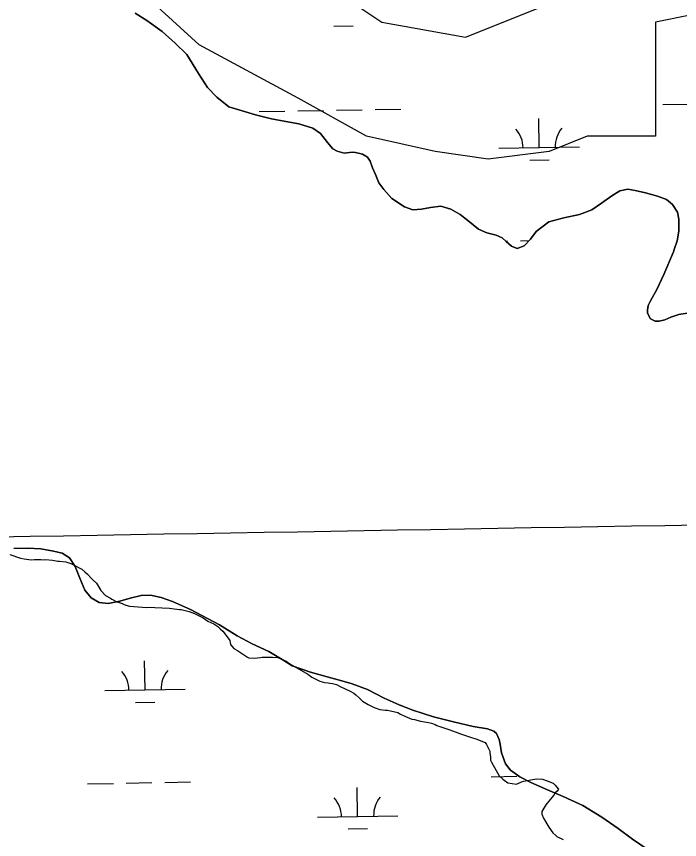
# Model space of a CAD drawing. Extents: x 3903937 to 3942190, y 260677 to 286651.
# Drawn here: x 3910990 to 3911814, y 271749 to 272772 of the extents above; entities that cross this region are included whole.
import ezdxf

# ---------------------------------------------------------------- set-up
doc = ezdxf.new("R2010")
doc.units = 0
for name, color, linetype in [('V-GRID-MAJR', 7, 'Continuous'), ('V-SITE-VEGE', 7, 'Continuous'), ('V-TOPO-SHOR', 7, 'Continuous'), ('V-WETL-SWMP', 7, 'Continuous')]:
    doc.layers.add(name, color=color, linetype=linetype)

msp = doc.modelspace()

# ---------------------------------------------------------------- linework, layer by layer
at = {"layer": 'V-GRID-MAJR'}
msp.add_spline([(3908100.257, 272076.177), (3913415.549, 272167.798), (3918730.829, 272260.192), (3924046.094, 272353.359), (3929361.347, 272447.3), (3934676.585, 272542.013), (3939991.81, 272637.5), (3939991.811, 272637.5)], degree=3, dxfattribs=at)
at = {"layer": 'V-SITE-VEGE'}
for p, q in [((3910981.701, 272103.734), (3910994.989, 272099.07300000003)), ((3910994.989, 272099.07300000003), (3910999.591, 272098.032)), ((3910999.591, 272098.032), (3911008.288, 272096.969)), ((3911008.288, 272096.969), (3911012.384, 272097.463)), ((3911012.384, 272097.463), (3911020.06, 272097.43200000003)), ((3911020.06, 272097.43200000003), (3911024.154, 272096.9059999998)), ((3911024.154, 272096.906), (3911026.202, 272097.408)), ((3911026.202, 272097.408), (3911034.9, 272096.349)), ((3911034.9, 272096.349), (3911041.5500000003, 272095.298)), ((3911041.5500000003, 272095.298), (3911043.596, 272095.286)), ((3911043.596, 272095.286), (3911051.27, 272094.233)), ((3911051.27, 272094.233), (3911057.404, 272092.163)), ((3911057.404, 272092.163), (3911059.957, 272091.127)), ((3911059.957, 272091.127), (3911071.1950000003, 272085.452)), ((3911071.1950000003, 272085.452), (3911074.7600000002, 272081.853)), ((3911074.7600000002, 272081.853), (3911078.3340000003, 272079.281)), ((3911078.3340000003, 272079.281), (3911082.92, 272074.142)), ((3911082.92, 272074.142), (3911085.469, 272071.57199999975)), ((3911085.469, 272071.57199999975), (3911089.549, 272067.974)), ((3911089.549, 272067.974), (3911090.563, 272065.922)), ((3911090.563, 272065.922), (3911094.628, 272058.739)), ((3911094.628, 272058.739), (3911100.7430000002, 272052.57300000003)), ((3911100.7430000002, 272052.57300000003), (3911106.873, 272049.476)), ((3911106.873, 272049.476), (3911108.403, 272047.9339999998)), ((3911108.403, 272047.934), (3911114.532, 272044.84)), ((3911114.532, 272044.84), (3911119.132, 272043.28500000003)), ((3911119.132, 272043.28499999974), (3911125.776, 272040.699)), ((3911125.776, 272040.699), (3911130.376, 272039.14399999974)), ((3911130.376, 272039.14400000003), (3911151.863, 272037.52)), ((3911151.863, 272037.52), (3911156.473, 272038.014)), ((3911156.473, 272038.0139999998), (3911162.1010000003, 272037.477)), ((3911162.1010000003, 272037.477), (3911180.011, 272036.891)), ((3911180.011, 272036.891), (3911186.149, 272035.843)), ((3911186.149, 272035.843), (3911192.801, 272035.304)), ((3911192.801, 272035.304), (3911194.8510000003, 272035.29600000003)), ((3911194.8510000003, 272035.29600000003), (3911204.563, 272032.6970000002)), ((3911204.563, 272032.697), (3911211.204, 272030.10999999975)), ((3911211.204, 272030.11), (3911221.932, 272024.947)), ((3911221.932, 272024.947), (3911228.057, 272020.829)), ((3911228.057, 272020.829), (3911235.207, 272017.216)), ((3911235.207, 272017.216), (3911240.312, 272014.124)), ((3911240.312, 272014.124), (3911243.37, 272011.039)), ((3911243.37, 272011.039), (3911246.432, 272008.469)), ((3911246.432, 272008.469), (3911253.049, 271999.741)), ((3911253.049, 271999.741), (3911255.085, 271996.66000000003)), ((3911255.085, 271996.66000000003), (3911256.086, 271991.538)), ((3911256.086, 271991.538), (3911257.614, 271989.48600000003)), ((3911257.614, 271989.48600000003), (3911260.162, 271986.916)), ((3911260.162, 271986.916), (3911264.757, 271984.338)), ((3911264.757, 271984.338), (3911277.006, 271976.099)), ((3911277.006, 271976.099), (3911279.0500000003, 271975.06599999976)), ((3911279.0500000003, 271975.06599999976), (3911285.702, 271974.52799999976)), ((3911285.702, 271974.528), (3911293.382, 271975.51900000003)), ((3911293.382, 271975.51900000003), (3911295.432, 271976.023)), ((3911295.432, 271976.023), (3911308.228, 271975.97000000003)), ((3911308.228, 271975.97000000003), (3911314.878, 271975.43099999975)), ((3911314.878, 271975.431), (3911318.454, 271973.8810000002)), ((3911318.454, 271973.881), (3911325.098, 271970.782)), ((3911325.098, 271970.782), (3911329.6890000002, 271967.692)), ((3911329.6890000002, 271967.692), (3911352.1580000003, 271954.801)), ((3911352.1580000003, 271954.801), (3911357.261, 271951.201)), ((3911357.261, 271951.201), (3911366.965, 271946.042)), ((3911366.965, 271946.042), (3911373.099, 271944.482)), ((3911373.099, 271944.482), (3911377.705, 271943.95099999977)), ((3911377.705, 271943.951), (3911379.748, 271943.4310000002)), ((3911379.748, 271943.431), (3911382.8200000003, 271943.419)), ((3911382.8200000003, 271943.419), (3911387.93, 271941.862)), ((3911387.93, 271941.862), (3911392.528, 271939.284)), ((3911392.528, 271939.284), (3911404.787, 271933.603)), ((3911404.787, 271933.603), (3911409.383, 271931.02399999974)), ((3911409.383, 271931.02399999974), (3911411.935, 271928.96799999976)), ((3911411.935, 271928.96799999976), (3911416.522, 271924.85299999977)), ((3911416.522, 271924.853), (3911420.092, 271921.253)), ((3911420.092, 271921.253), (3911427.24, 271917.13300000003)), ((3911427.24, 271917.13300000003), (3911431.327, 271915.068)), ((3911431.327, 271915.068), (3911434.901, 271913.518)), ((3911434.901, 271913.518), (3911441.545, 271910.9310000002)), ((3911441.545, 271910.931), (3911448.1950000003, 271909.881)), ((3911448.1950000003, 271909.881), (3911451.265, 271909.868)), ((3911451.265, 271909.868), (3911464.0500000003, 271907.255)), ((3911464.0500000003, 271907.255), (3911467.6240000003, 271905.195)), ((3911467.6240000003, 271905.195), (3911472.7320000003, 271902.614)), ((3911472.7320000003, 271902.614), (3911481.417, 271898.995)), ((3911481.417, 271898.995), (3911484.9990000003, 271898.469)), ((3911484.9990000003, 271898.469), (3911492.1550000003, 271896.392)), ((3911492.1550000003, 271896.392), (3911502.3850000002, 271894.815)), ((3911502.3850000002, 271894.815), (3911505.965, 271893.775)), ((3911505.965, 271893.775), (3911510.5640000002, 271892.22300000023)), ((3911510.5640000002, 271892.22299999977), (3911512.606, 271891.19099999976)), ((3911512.606, 271891.19099999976), (3911528.9620000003, 271885.4929999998)), ((3911528.9620000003, 271885.493), (3911543.271, 271880.316)), ((3911543.271, 271880.316), (3911555.539, 271876.17)), ((3911555.539, 271876.17), (3911561.162, 271874.612)), ((3911561.162, 271874.612), (3911572.916, 271869.957)), ((3911572.916, 271869.957), (3911574.44, 271867.393)), ((3911574.44, 271867.393), (3911578.501, 271859.186)), ((3911578.501, 271859.186), (3911578.488, 271856.62599999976)), ((3911578.488, 271856.62599999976), (3911579.494, 271852.016)), ((3911579.494, 271852.016), (3911579.478, 271847.922)), ((3911579.478, 271847.922), (3911580.487, 271845.358)), ((3911580.487, 271845.358), (3911590.146, 271828.43)), ((3911590.146, 271828.43), (3911594.735, 271824.315)), ((3911594.735, 271824.315), (3911600.855, 271819.685)), ((3911617.753, 271821.151), (3911620.827, 271821.64900000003)), ((3911620.827, 271821.64900000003), (3911636.1950000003, 271824.655)), ((3911636.1950000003, 271824.655), (3911643.869, 271824.112)), ((3911643.869, 271824.1119999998), (3911650.003, 271822.04399999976)), ((3911650.003, 271822.04399999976), (3911657.156, 271819.451)), ((3911600.855, 271819.685), (3911611.598, 271818.10399999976)), ((3911611.598, 271818.104), (3911617.753, 271821.151)), ((3911657.156, 271819.451), (3911659.7060000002, 271816.881)), ((3911659.7060000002, 271816.881), (3911661.2320000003, 271814.829)), ((3911661.2320000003, 271814.829), (3911663.779, 271811.74700000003)), ((3911663.779, 271811.74700000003), (3911662.233, 271809.195)), ((3911658.119, 271804.605), (3911653.488, 271798.994)), ((3911659.665, 271807.157), (3911658.119, 271804.605)), ((3911662.233, 271809.195), (3911659.665, 271807.157)), ((3911648.344, 271792.362), (3911643.193, 271784.195)), ((3911653.488, 271798.994), (3911648.344, 271792.362)), ((3911643.193, 271784.195), (3911643.179, 271780.61100000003)), ((3911643.179, 271780.61100000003), (3911645.2060000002, 271775.99700000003)), ((3911645.2060000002, 271775.99700000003), (3911651.813, 271764.708)), ((3911651.813, 271764.708), (3911656.9020000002, 271757.52400000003)), ((3911656.9020000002, 271757.52400000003), (3911660.472, 271754.43700000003)), ((3911660.472, 271754.43700000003), (3911662.002, 271752.8949999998)), ((3911662.002, 271752.895), (3911669.663, 271749.2780000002))]:
    msp.add_line(p, q, dxfattribs=at)
for points in [[(3911302.316, 272859.958), (3911444.174, 272765.336), (3911548.205, 272746.413), (3911642.7770000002, 272784.264)], [(3911879.2090000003, 272784.264), (3911784.636, 272765.336), (3911784.636, 272680.178), (3911784.636, 272623.408), (3911699.521, 272623.408), (3911652.235, 272604.482), (3911576.576, 272595.023), (3911510.3740000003, 272604.482), (3911425.259, 272623.408), (3911340.144, 272670.717), (3911217.201, 272736.951), (3911103.713, 272841.032)]]:
    msp.add_lwpolyline(points, dxfattribs=at)
at = {"layer": 'V-TOPO-SHOR'}
for points in [[(3911137.507, 272776.377), (3911151.839, 272767.417), (3911170.965, 272753.757), (3911187.333, 272738.88), (3911201.7120000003, 272725.173), (3911216.191, 272701.179), (3911227.4390000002, 272683.879), (3911239.028, 272672.12200000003), (3911254.184, 272660.004), (3911270.455, 272655.021), (3911287.122, 272650.038), (3911306.952, 272645.088), (3911324.792, 272641.703), (3911341.043, 272638.696), (3911358.507, 272633.328), (3911368.069, 272626.695), (3911376.879, 272615.703)], [(3911376.879, 272615.703), (3911383.287, 272607.851), (3911388.858, 272604.74), (3911397.5840000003, 272602.453), (3911407.464, 272603.737), (3911411.4250000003, 272603.378), (3911420.151, 272601.091), (3911426.521, 272597.196), (3911429.7320000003, 272592.479), (3911432.583, 272584.199), (3911436.224, 272575.925), (3911440.679, 272565.681), (3911446.698, 272557.034), (3911456.698, 272546.055), (3911472.627, 272535.526), (3911482.947, 272532.065), (3911493.625, 272532.567), (3911504.685, 272534.654), (3911517.7260000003, 272536.364), (3911530.025, 272532.923), (3911541.563, 272526.308), (3911551.133, 272518.884), (3911564.298, 272507.935), (3911574.63, 272503.289), (3911586.5270000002, 272500.634), (3911593.683, 272497.145), (3911598.872, 272492.446), (3911605.657, 272486.577), (3911612.409, 272483.874), (3911621.083, 272487.124), (3911628.914, 272495.51), (3911635.943, 272505.074), (3911652.048, 272517.102), (3911670.595, 272522.032), (3911689.9450000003, 272526.179), (3911705.319, 272531.868), (3911717.503, 272540.298), (3911730.073, 272549.52), (3911740.3030000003, 272555.556), (3911750.174, 272557.63), (3911759.29, 272556.137), (3911771.981, 272553.096), (3911787.059, 272548.891), (3911798.177, 272544.648), (3911805.757, 272538.391), (3911811.784, 272528.954), (3911813.451, 272520.264), (3911813.597, 272505.627), (3911811.342, 272493.339), (3911807.887, 272482.62200000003), (3911806.7260000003, 272479.841)], [(3911806.7260000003, 272479.841), (3911794.727, 272451.566), (3911786.0330000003, 272432.786), (3911778.1520000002, 272418.856), (3911775.5530000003, 272413.222), (3911774.736, 272407.38300000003), (3911774.724, 272403.916), (3911776.487, 272399.254), (3911778.3570000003, 272396.375), (3911784.089, 272393.678), (3911789.24, 272393.755), (3911796.078, 272395.31200000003), (3911803.521, 272398.648), (3911813.636, 272401.974), (3911823.941, 272403.514)], [(3911482.923, 271910.253), (3911465.818, 271916.661), (3911447.332, 271925.157), (3911426.381, 271935.739), (3911407.495, 271942.749), (3911394.4390000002, 271946.665), (3911376.236, 271951.396), (3911355.463, 271957.224), (3911332.718, 271965.041), (3911322.447, 271971.72000000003), (3911303.6780000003, 271983.086), (3911282.919, 271992.581), (3911264.344, 272002.561), (3911242.414, 272016.315), (3911206.2460000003, 272035.38), (3911184.103, 272045.178), (3911169.863, 272050.18700000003), (3911156.506, 272053.015), (3911144.818, 272052.468), (3911131.437, 272049.356), (3911118.25, 272045.647), (3911103.778, 272042.634), (3911092.791, 272043.869), (3911082.614, 272049.556), (3911074.7320000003, 272059.096), (3911068.555, 272074.075), (3911062.97, 272088.755), (3911055.784, 272099.579), (3911046.697, 272105.161), (3911036.11, 272107.879), (3911020.177, 272110.42100000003), (3911003.84, 272111.379), (3910986.807, 272111.054)], [(3911775.443, 271736.337), (3911756.0870000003, 271749.686), (3911738.216, 271763.129), (3911717.677, 271777.277), (3911694.264, 271791.53500000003), (3911669.7490000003, 271802.629), (3911650.078, 271811.226), (3911629.416, 271820.027), (3911615.68, 271827.213), (3911604.2260000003, 271835.38), (3911597.9220000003, 271843.23), (3911593.0270000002, 271857.214), (3911591.387, 271867.718), (3911590.221, 271873.666), (3911586.687, 271880.91000000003), (3911583.531, 271883.793), (3911575.521, 271886.699), (3911558.004, 271889.642), (3911533.3710000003, 271895.686), (3911508.539, 271901.83), (3911482.923, 271910.253)]]:
    msp.add_lwpolyline(points, dxfattribs=at)
at = {"layer": 'V-WETL-SWMP'}
for p, q in [((3911384.749657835, 272760.2701429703), (3911408.74594061, 272760.69251909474)), ((3911793.5921697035, 272662.81027048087), (3911825.587213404, 272663.3734386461)), ((3911291.761907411, 272653.9771889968), (3911323.756951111, 272654.540357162)), ((3911339.7544729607, 272654.82194124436), (3911371.749516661, 272655.38510941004)), ((3911387.747038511, 272655.6666934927), (3911419.7420822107, 272656.2298616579)), ((3911435.7396040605, 272656.51144574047), (3911467.7346477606, 272657.0746139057)), ((3911639.9171222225, 272609.35546371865), (3911639.283558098, 272645.3498882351)), ((3911589.924866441, 272608.4755134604), (3911689.9093780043, 272610.2354139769)), ((3911628.1905510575, 272593.7156655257), (3911652.186833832, 272594.1380416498)), ((3911598.074189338, 272493.16907542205), (3911600.5470238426, 272493.2126015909)), ((3911616.5445456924, 272493.49418567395), (3911627.206836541, 272493.6818604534)), ((3910986.806, 272111.053), (3911003.841, 272111.3789999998)), ((3911003.841, 272111.3789999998), (3911020.177, 272110.41999999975)), ((3911020.177, 272110.41999999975), (3911036.111, 272107.879)), ((3911036.111, 272107.879), (3911046.696, 272105.1619999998)), ((3911046.696, 272105.1619999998), (3911055.784, 272099.578)), ((3911055.784, 272099.578), (3911062.969, 272088.7539999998)), ((3911062.969, 272088.7539999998), (3911068.554, 272074.0749999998)), ((3911068.554, 272074.0749999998), (3911074.731, 272059.09499999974)), ((3911074.731, 272059.09499999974), (3911082.614, 272049.55599999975)), ((3911082.614, 272049.55599999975), (3911092.791, 272043.869)), ((3911118.25, 272045.6459999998), (3911131.436, 272049.35499999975)), ((3911131.436, 272049.355), (3911144.818, 272052.469)), ((3911144.818, 272052.469), (3911156.506, 272053.015)), ((3911156.506, 272053.0149999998), (3911169.864, 272050.18699999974)), ((3911169.864, 272050.18700000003), (3911184.1040000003, 272045.177)), ((3911092.791, 272043.869), (3911103.779, 272042.635)), ((3911103.779, 272042.6349999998), (3911118.25, 272045.6459999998)), ((3911184.1040000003, 272045.177), (3911206.247, 272035.38)), ((3911206.247, 272035.38), (3911242.414, 272016.31599999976)), ((3911242.414, 272016.31599999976), (3911264.343, 272002.55999999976)), ((3911264.343, 272002.55999999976), (3911282.92, 271992.5799999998)), ((3911282.92, 271992.58), (3911303.6780000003, 271983.087)), ((3911303.6780000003, 271983.087), (3911322.447, 271971.72000000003)), ((3911149.796360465, 271935.27542689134), (3911149.162796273, 271971.26985140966)), ((3911322.447, 271971.72000000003), (3911332.719, 271965.0419999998)), ((3911332.719, 271965.0419999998), (3911355.464, 271957.2239999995)), ((3911355.464, 271957.224), (3911376.237, 271951.3949999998)), ((3911376.237, 271951.3949999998), (3911394.4390000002, 271946.665)), ((3911394.4390000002, 271946.665), (3911407.495, 271942.7489999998)), ((3911099.8041041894, 271934.3954766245), (3911199.7886167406, 271936.1553771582)), ((3911407.495, 271942.7489999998), (3911426.382, 271935.73899999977)), ((3911426.382, 271935.739), (3911447.333, 271925.156)), ((3911447.333, 271925.1559999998), (3911465.8170000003, 271916.6619999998)), ((3911138.0697892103, 271919.6356286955), (3911162.0660722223, 271920.0580048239)), ((3911465.8170000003, 271916.6619999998), (3911482.923, 271910.2529999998)), ((3911482.923, 271910.2529999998), (3911508.538, 271901.8289999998)), ((3911508.538, 271901.8289999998), (3911533.37, 271895.68599999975)), ((3911533.37, 271895.68599999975), (3911558.004, 271889.64299999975)), ((3911558.004, 271889.643), (3911575.52, 271886.699)), ((3911575.52, 271886.699), (3911583.5300000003, 271883.794)), ((3911583.5300000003, 271883.794), (3911586.687, 271880.90899999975)), ((3911586.687, 271880.90899999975), (3911590.222, 271873.66499999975)), ((3911590.222, 271873.66499999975), (3911591.386, 271867.718)), ((3911591.386, 271867.718), (3911593.0270000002, 271857.214)), ((3911593.0270000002, 271857.214), (3911597.921, 271843.22999999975)), ((3911597.921, 271843.22999999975), (3911604.2260000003, 271835.381)), ((3911604.2260000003, 271835.381), (3911615.681, 271827.21299999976)), ((3911580.2614851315, 271827.4024781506), (3911612.256529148, 271827.9656463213)), ((3911615.681, 271827.21299999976), (3911629.416, 271820.0259999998)), ((3911078.4312178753, 271818.5693965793), (3911110.4262618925, 271819.13256475)), ((3911126.4237839, 271819.41414883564), (3911158.4188279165, 271819.9773170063)), ((3911174.416349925, 271820.25890109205), (3911206.411393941, 271820.8220692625)), ((3911414.040480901, 271778.0395087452), (3911413.4069167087, 271814.0339332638)), ((3911629.416, 271820.0259999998), (3911650.078, 271811.226)), ((3911650.078, 271811.226), (3911669.75, 271802.629)), ((3911669.75, 271802.629), (3911694.264, 271791.53500000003)), ((3911694.264, 271791.53500000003), (3911717.676, 271777.27699999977)), ((3911364.0482246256, 271777.1595584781), (3911464.0327371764, 271778.9194590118)), ((3911717.676, 271777.27699999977), (3911738.217, 271763.1299999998)), ((3911402.313909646, 271762.39971054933), (3911426.310192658, 271762.82208667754)), ((3911738.217, 271763.13), (3911756.086, 271749.68699999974)), ((3911756.086, 271749.68699999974), (3911775.4420000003, 271736.33699999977))]:
    msp.add_line(p, q, dxfattribs=at)
for points in [[(3911806.7260000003, 272479.841), (3911807.886, 272482.62200000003), (3911811.342, 272493.339), (3911813.596, 272505.627), (3911813.452, 272520.265), (3911811.785, 272528.954), (3911805.757, 272538.391), (3911798.1780000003, 272544.648), (3911787.058, 272548.891), (3911771.981, 272553.096), (3911759.29, 272556.137), (3911750.174, 272557.631), (3911740.3030000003, 272555.556), (3911730.074, 272549.521), (3911717.503, 272540.297), (3911705.3200000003, 272531.869), (3911689.944, 272526.179), (3911670.596, 272522.032), (3911652.048, 272517.103), (3911635.943, 272505.075), (3911628.914, 272495.51), (3911621.083, 272487.124), (3911612.41, 272483.874), (3911605.657, 272486.577), (3911598.873, 272492.446), (3911593.683, 272497.14400000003), (3911586.5270000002, 272500.635), (3911574.631, 272503.288), (3911564.298, 272507.935), (3911551.133, 272518.885), (3911541.5640000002, 272526.309), (3911530.025, 272532.923), (3911517.7260000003, 272536.363), (3911504.685, 272534.653), (3911493.626, 272532.566), (3911482.948, 272532.066), (3911472.627, 272535.526), (3911456.697, 272546.054), (3911446.697, 272557.03500000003), (3911440.6780000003, 272565.68), (3911436.225, 272575.924), (3911432.583, 272584.19800000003), (3911429.7320000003, 272592.479), (3911426.52, 272597.196), (3911420.1520000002, 272601.09), (3911411.424, 272603.379), (3911407.464, 272603.73600000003), (3911397.585, 272602.452), (3911388.8570000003, 272604.741), (3911383.288, 272607.852), (3911376.88, 272615.703), (3911368.068, 272626.695), (3911358.506, 272633.328), (3911341.044, 272638.697), (3911324.792, 272641.703), (3911306.953, 272645.089), (3911287.1210000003, 272650.039), (3911270.454, 272655.02), (3911254.183, 272660.004), (3911239.028, 272672.12200000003), (3911227.4390000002, 272683.879), (3911216.191, 272701.178), (3911201.711, 272725.173), (3911187.333, 272738.881), (3911170.965, 272753.756), (3911151.839, 272767.418), (3911137.507, 272776.378)], [(3911823.941, 272403.515), (3911813.6350000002, 272401.973), (3911803.52, 272398.648), (3911796.079, 272395.311), (3911789.239, 272393.755), (3911784.089, 272393.677), (3911778.356, 272396.375), (3911776.487, 272399.254), (3911774.723, 272403.916), (3911774.737, 272407.382), (3911775.554, 272413.222), (3911778.1520000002, 272418.856), (3911786.0330000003, 272432.787), (3911794.7260000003, 272451.567), (3911806.7260000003, 272479.841)]]:
    msp.add_lwpolyline(points, dxfattribs=at)
for centre, radius, start, end in [((3911584.674386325, 272608.8579726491), 35.24628790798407, 0.23658072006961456, 41.780239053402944), ((3911695.1431459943, 272610.80241408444), 35.246287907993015, 140.23657773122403, 181.78023606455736), ((3911094.55362402, 271934.77793581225), 35.24628790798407, 0.23658072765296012, 41.78023906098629), ((3911205.022384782, 271936.7223772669), 35.24628790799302, 140.23657772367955, 181.78023605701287), ((3911358.7977444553, 271777.54201766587), 35.24628790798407, 0.23658072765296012, 41.78023906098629), ((3911469.2665052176, 271779.48645912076), 35.24628790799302, 140.23657772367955, 181.78023605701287)]:
    msp.add_arc(centre, radius, start, end, dxfattribs=at)

doc.saveas('drawing.dxf')
